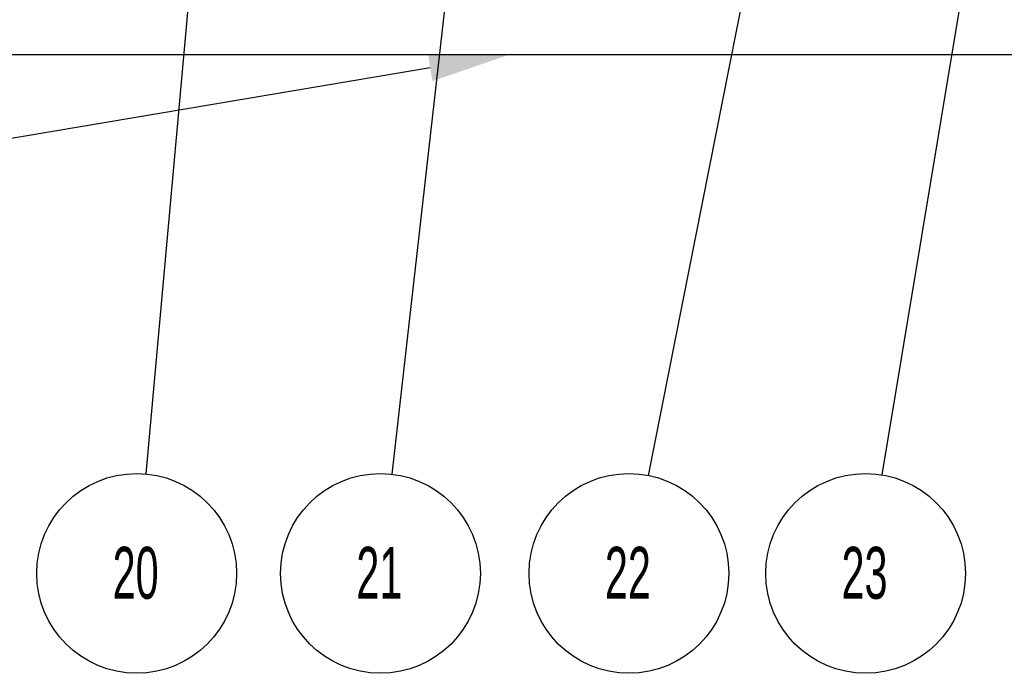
# Model space of a CAD drawing. Header units: inches. Extents: x 1880 to 2363, y -453 to -54.
# Tile 841 of 1056: x 2039.99 to 2041.88, y -75.56 to -74.3. Entities that reach past the tile are written whole.
import ezdxf

# ---------------------------------------------------------------- set-up
doc = ezdxf.new("R2010")
doc.units = ezdxf.units.IN
doc.header["$LTSCALE"] = 0.5
doc.header["$MEASUREMENT"] = 0
doc.layers.add('DSS-M-S', color=53, linetype='Continuous')
doc.layers.add('SID-M-S', color=105, linetype='Continuous')
doc.styles.add('SLDTEXTSTYLE0', font='TXT', dxfattribs={"width": 0.595745})

msp = doc.modelspace()

# ---------------------------------------------------------------- linework, layer by layer
at = {"layer": 'DSS-M-S', "linetype": 'Continuous', "lineweight": 25}
msp.add_line((2034.68179, -74.36607), (2047.18179, -74.36607), dxfattribs=at)
at = {"layer": 'SID-M-S'}
for p, q in [((2041.57396, -67.50107), (2040.70372, -75.17431)), ((2040.90519, -67.73393), (2040.23008, -75.17387)), ((2042.57657, -68.19411), (2041.19776, -75.17673)), ((2042.80625, -68.19496), (2041.64766, -75.17568)), ((2040.77796, -74.392), (2035.19406, -75.33347))]:
    msp.add_line(p, q, dxfattribs=at)
for centre in [(2040.2127, -75.36545), (2040.68204, -75.36545), (2041.16049, -75.36545), (2041.61617, -75.36545)]:
    msp.add_circle(centre, 0.19237, dxfattribs=at)
msp.add_solid([(2040.77364, -74.36636), (2040.93179, -74.36607), (2040.77364, -74.36636), (2040.78229, -74.41764)], dxfattribs=at)

# ---------------------------------------------------------------- texts
at = {"layer": 'SID-M-S', "char_height": 0.1, "attachment_point": 2, "style": 'SLDTEXTSTYLE0'}
for s, insert in [('20', (2040.21068, -75.31435)), ('21', (2040.68002, -75.31435)), ('22', (2041.15848, -75.31435)), ('23', (2041.61415, -75.31435))]:
    msp.add_mtext(s, dxfattribs=dict(at, insert=insert))

doc.saveas('drawing.dxf')
